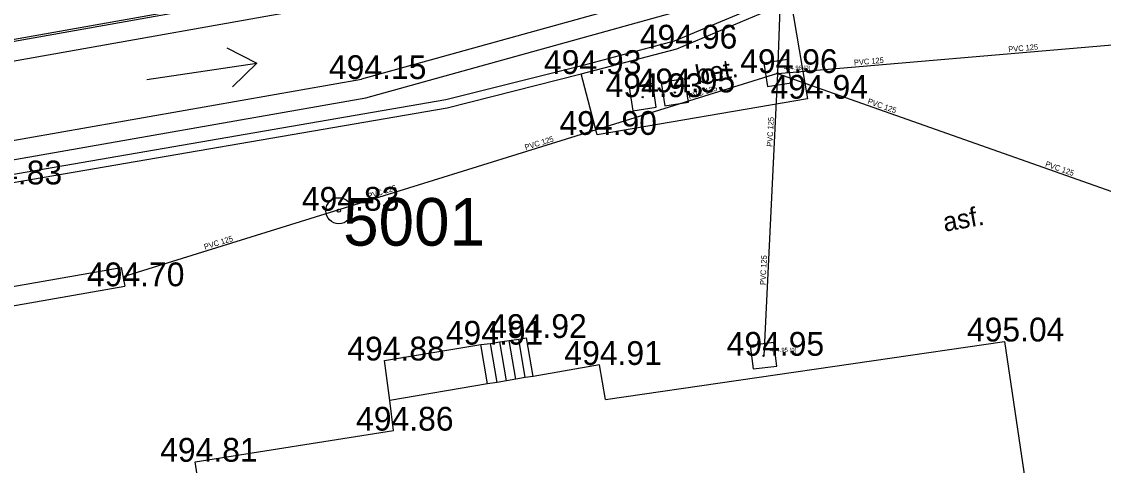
# Model space of a CAD drawing. Extents: x -669642 to -669119, y -1131006 to -1130466.
# Drawn here: x -669249.62 to -669215.58, y -1130602.21 to -1130588.22 of the extents above; entities that cross this region are included whole.
import ezdxf

# ---------------------------------------------------------------- set-up
doc = ezdxf.new("R2010")
doc.units = 0
for name, color, linetype in [('G_Bod_tecka', 7, 'Continuous'), ('G_Bod_vyska', 7, 'Continuous'), ('G_Bodove_pole', 7, 'Continuous'), ('G_Budovy_Objekty', 7, 'Continuous'), ('G_Cesty_Schody', 7, 'Continuous'), ('G_Plochy_zpevnene', 7, 'Continuous'), ('G_Ploty', 7, 'Continuous'), ('G_Popisy_Nazvy', 7, 'Continuous'), ('G_Popisy_povrchu', 7, 'Continuous'), ('G_Site-Sachty_N', 7, 'Continuous'), ('G_Z_KANAL_podz_kotovane', 7, 'Continuous'), ('G_Zabradli_Svodidla', 7, 'Continuous'), ('Vrstva 12', 7, 'Continuous'), ('Vrstva 2', 7, 'Continuous'), ('Vrstva 3', 7, 'Continuous'), ('Vrstva 8', 7, 'Continuous')]:
    doc.layers.add(name, color=color, linetype=linetype)

msp = doc.modelspace()

# ---------------------------------------------------------------- linework, layer by layer
at = {"layer": 'G_Bod_tecka'}
for p, q in [((-669229, -1130589.07), (-669229, -1130589.07)), ((-669232.02, -1130589.87), (-669232.02, -1130589.87)), ((-669225.84, -1130589.84), (-669225.84, -1130589.84)), ((-669238.93, -1130590.03), (-669238.93, -1130590.03)), ((-669230.08, -1130590.6), (-669230.08, -1130590.6)), ((-669229.07, -1130590.45), (-669229.07, -1130590.45)), ((-669224.89, -1130590.65), (-669224.89, -1130590.65)), ((-669231.51, -1130591.79), (-669231.51, -1130591.79)), ((-669239.64, -1130594.18), (-669239.64, -1130594.18)), ((-669246.38, -1130596.56), (-669246.38, -1130596.56)), ((-669235.17, -1130598.4), (-669235.17, -1130598.4)), ((-669233.74, -1130598.19), (-669233.74, -1130598.19)), ((-669218.7, -1130598.3), (-669218.7, -1130598.3)), ((-669226.27, -1130598.75), (-669226.27, -1130598.75)), ((-669238.21, -1130598.9), (-669238.21, -1130598.9)), ((-669231.44, -1130599.04), (-669231.44, -1130599.04)), ((-669237.92, -1130601.11), (-669237.92, -1130601.11)), ((-669244.16, -1130602.09), (-669244.16, -1130602.09))]:
    msp.add_line(p, q, dxfattribs=at)
at = {"layer": 'G_Bodove_pole'}
for radius in [0.412, 0.05]:
    msp.add_circle((-669239.64, -1130594.18), radius, dxfattribs=at)
at = {"layer": 'G_Budovy_Objekty'}
for p, q in [((-669231.25, -1130600.13), (-669218.7, -1130598.3)), ((-669218.7, -1130598.3), (-669217.23, -1130608.2)), ((-669231.44, -1130599.04), (-669233.53, -1130599.4)), ((-669231.25, -1130600.13), (-669231.44, -1130599.04)), ((-669234.07, -1130599.49), (-669234.37, -1130599.54)), ((-669233.78, -1130599.44), (-669234.07, -1130599.49)), ((-669233.53, -1130599.4), (-669233.78, -1130599.44)), ((-669234.96, -1130599.64), (-669238.04, -1130600.16)), ((-669234.66, -1130599.59), (-669234.96, -1130599.64)), ((-669234.37, -1130599.54), (-669234.66, -1130599.59)), ((-669237.92, -1130601.11), (-669238.04, -1130600.16)), ((-669244.16, -1130602.09), (-669237.92, -1130601.11)), ((-669243.55, -1130606.07), (-669244.16, -1130602.09))]:
    msp.add_line(p, q, dxfattribs=at)
at = {"layer": 'G_Cesty_Schody'}
for points in [[(-669238.21, -1130598.9), (-669235.17, -1130598.4)], [(-669235.17, -1130598.4), (-669234.87, -1130598.36)], [(-669234.96, -1130599.64), (-669235.17, -1130598.4)], [(-669234.87, -1130598.36), (-669234.58, -1130598.31)], [(-669234.66, -1130599.59), (-669234.87, -1130598.36)], [(-669234.58, -1130598.31), (-669234.28, -1130598.27)], [(-669234.37, -1130599.54), (-669234.58, -1130598.31)], [(-669234.28, -1130598.27), (-669233.98, -1130598.23)], [(-669234.07, -1130599.49), (-669234.28, -1130598.27)], [(-669233.98, -1130598.23), (-669233.74, -1130598.19)], [(-669233.78, -1130599.44), (-669233.98, -1130598.23)], [(-669233.53, -1130599.4), (-669233.74, -1130598.19)], [(-669238.04, -1130600.16), (-669238.21, -1130598.9)]]:
    msp.add_lwpolyline(points, dxfattribs=at)
at = {"layer": 'G_Plochy_zpevnene'}
for p, q in [((-669239.18, -1130586.94), (-669276.65, -1130593.64)), ((-669227.97, -1130586.99), (-669238.93, -1130590.03)), ((-669276.55, -1130594.23), (-669239.04, -1130587.52)), ((-669238.79, -1130590.62), (-669227.79, -1130587.56)), ((-669225.42, -1130587.57), (-669224.89, -1130590.65)), ((-669231.51, -1130591.79), (-669232.02, -1130589.87)), ((-669321.18, -1130604.5), (-669238.93, -1130590.03)), ((-669321.04, -1130605.09), (-669238.79, -1130590.62)), ((-669224.89, -1130590.65), (-669231.51, -1130591.79)), ((-669268.9, -1130599.9), (-669246.49, -1130595.97)), ((-669246.49, -1130595.97), (-669246.38, -1130596.56)), ((-669268.8, -1130600.49), (-669246.38, -1130596.56))]:
    msp.add_line(p, q, dxfattribs=at)
at = {"layer": 'G_Ploty'}
for p, q in [((-669225.52, -1130587.34), (-669229.09, -1130588.84)), ((-669229.01, -1130589.08), (-669225.42, -1130587.57)), ((-669229.09, -1130588.84), (-669232.08, -1130589.63)), ((-669232.02, -1130589.87), (-669229.01, -1130589.08)), ((-669232.08, -1130589.63), (-669236.28, -1130590.69)), ((-669236.23, -1130590.94), (-669232.02, -1130589.87)), ((-669236.28, -1130590.69), (-669250.3, -1130593.11)), ((-669250.26, -1130593.35), (-669236.23, -1130590.94))]:
    msp.add_line(p, q, dxfattribs=at)
at = {"layer": 'G_Popisy_Nazvy'}
for points in [[(-669243.171, -1130589.045), (-669242.22, -1130589.53)], [(-669245.681, -1130590.049), (-669242.22, -1130589.53)], [(-669242.22, -1130589.53), (-669242.987, -1130590.273)]]:
    msp.add_lwpolyline(points, dxfattribs=at)
at = {"layer": 'G_Site-Sachty_N'}
for points in [[(-669226.153, -1130590.269), (-669225.412, -1130590.153), (-669225.528, -1130589.412), (-669226.269, -1130589.528)], [(-669230.393, -1130591.028), (-669229.652, -1130590.913), (-669229.767, -1130590.172), (-669230.508, -1130590.287)], [(-669229.383, -1130590.878), (-669228.642, -1130590.763), (-669228.757, -1130590.022), (-669229.498, -1130590.137)], [(-669226.608, -1130599.167), (-669225.864, -1130599.078), (-669225.952, -1130598.333), (-669226.697, -1130598.422)]]:
    msp.add_lwpolyline(points, close=True, dxfattribs=at)
for centre in [(-669225.84, -1130589.84), (-669230.08, -1130590.6), (-669229.07, -1130590.45), (-669226.28, -1130598.75)]:
    msp.add_circle(centre, 0.02, dxfattribs=at)
at = {"layer": 'G_Z_KANAL_podz_kotovane'}
for q in [(-669211.12, -1130588.59), (-669246.43, -1130596.26), (-669226.27, -1130598.75), (-669208.89, -1130595.85)]:
    msp.add_line((-669225.84, -1130589.86), q, dxfattribs=at)
msp.add_lwpolyline([(-669225.41, -1130579.24), (-669225.74, -1130587.19), (-669225.84, -1130589.86)], dxfattribs=at)
at = {"layer": 'G_Zabradli_Svodidla'}
msp.add_line((-669239.12, -1130586.87), (-669277.01, -1130593.63), dxfattribs=at)
at = {"layer": 'Vrstva 12'}
for q in [(-669211.12, -1130588.594), (-669246.434, -1130596.264), (-669226.274, -1130598.753), (-669208.892, -1130595.85)]:
    msp.add_line((-669225.835, -1130589.86), q, dxfattribs=at)
msp.add_lwpolyline([(-669225.41, -1130579.24), (-669225.742, -1130587.187), (-669225.835, -1130589.86)], dxfattribs=at)
at = {"layer": 'Vrstva 8'}
for p, q in [((-669225.835, -1130589.86), (-669225.835, -1130589.86)), ((-669226.274, -1130598.753), (-669226.274, -1130598.753))]:
    msp.add_line(p, q, dxfattribs=at)

# ---------------------------------------------------------------- texts
at = {"layer": 'G_Bod_vyska'}
for s, p in [('494.96', (-669230.172, -1130589.07)), ('494.15', (-669239.954, -1130590.03)), ('494.93', (-669233.188, -1130589.87)), ('494.96', (-669227.012, -1130589.84)), ('494.93', (-669231.248, -1130590.6)), ('494.95', (-669230.238, -1130590.45)), ('494.94', (-669226.058, -1130590.65)), ('494.90', (-669232.7, -1130591.79)), ('494.83', (-669251.416, -1130593.35)), ('494.83', (-669240.806, -1130594.18)), ('494.70', (-669247.568, -1130596.56)), ('494.92', (-669234.908, -1130598.19)), ('494.91', (-669236.276, -1130598.4)), ('495.04', (-669219.878, -1130598.3)), ('494.88', (-669239.376, -1130598.9)), ('494.95', (-669227.438, -1130598.75)), ('494.91', (-669232.546, -1130599.04)), ('494.86', (-669239.1, -1130601.11)), ('494.81', (-669245.264, -1130602.09))]:
    msp.add_text(s, height=0.75, dxfattribs=at).set_placement(p)
at = {"layer": 'G_Bodove_pole'}
msp.add_text('5001', height=1.5, dxfattribs=at).set_placement((-669239.507, -1130595.28))
at = {"layer": 'G_Popisy_povrchu'}
for s, rotation, p in [('bet.', 10.5527, (-669228.362, -1130590.2)), ('asf.', 10.2009, (-669220.576, -1130594.843))]:
    msp.add_text(s, height=0.6, rotation=rotation, dxfattribs=at).set_placement(p)
at = {"layer": 'Vrstva 2'}
for s, p in [('494.96 (0)', (-669225.63, -1130589.739)), ('494.95 (0)', (-669226.069, -1130598.631))]:
    msp.add_text(s, height=0.1316, dxfattribs=at).set_placement(p)
at = {"layer": 'Vrstva 3'}
for rotation, p in [(4.902, (-669218.569, -1130589.181)), (4.9189, (-669223.425, -1130589.599)), (17.2891, (-669228.612, -1130590.668)), (340.5383, (-669223.02, -1130590.799)), (87.1783, (-669226.002, -1130592.168)), (17.279, (-669233.762, -1130592.269)), (340.5383, (-669217.428, -1130592.776)), (17.279, (-669238.705, -1130593.806)), (17.2364, (-669243.855, -1130595.407)), (87.2106, (-669226.217, -1130596.525))]:
    msp.add_text('PVC 125', height=0.1755, rotation=rotation, dxfattribs=at).set_placement(p)

doc.saveas('drawing.dxf')
